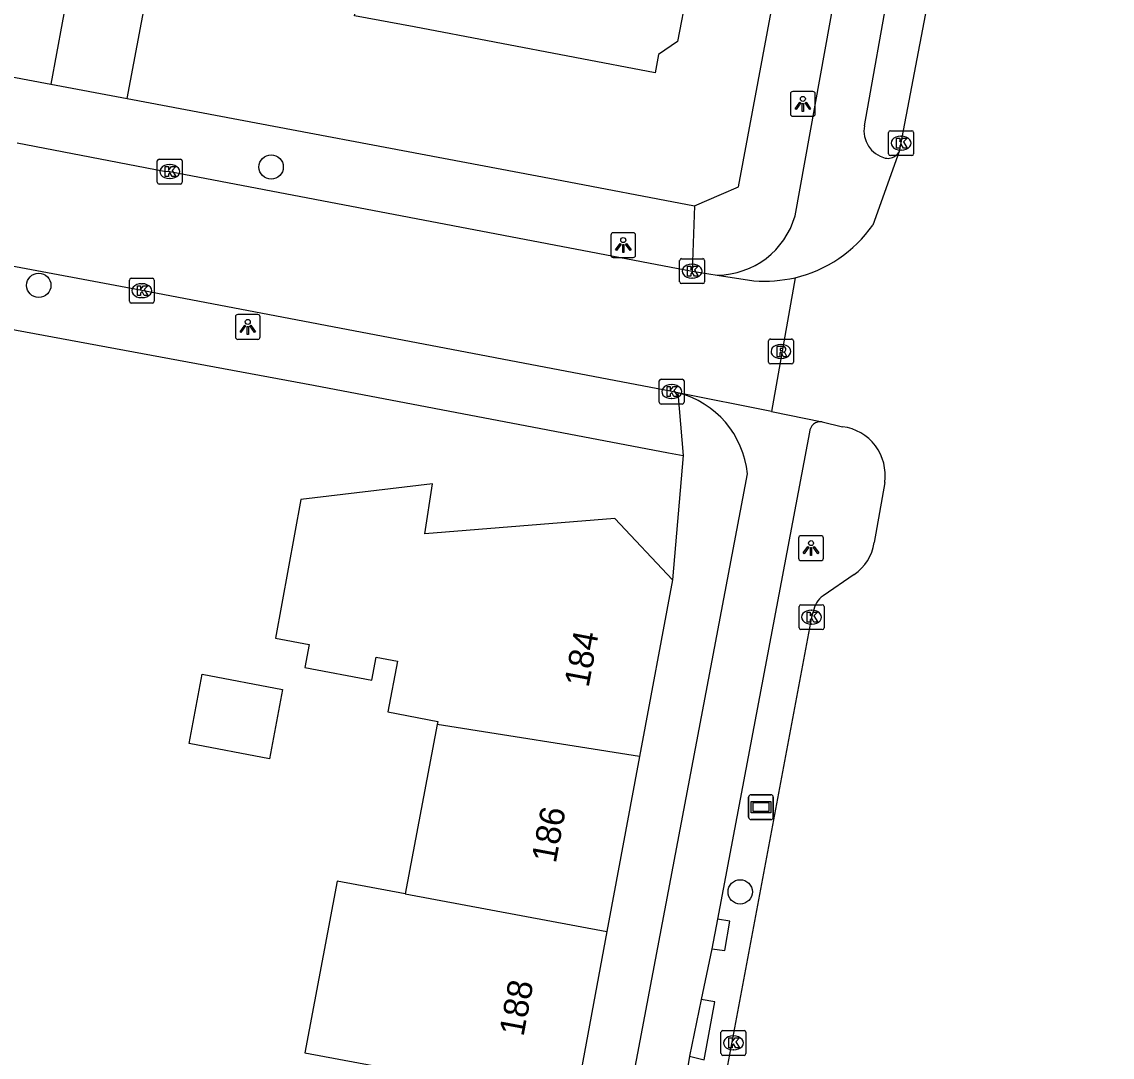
# Model space of a CAD drawing. Extents: x 161258 to 161838, y 380836 to 381727.
# Drawn here: x 161780.75 to 161824.57, y 381501.61 to 381543.22 of the extents above; entities that cross this region are included whole.
import ezdxf

# ---------------------------------------------------------------- set-up
doc = ezdxf.new("R2010")
doc.units = 0
for name, color, linetype in [('IMGEO_Boom', 7, 'Continuous'), ('IMGEO_Fietspad_open', 7, 'Continuous'), ('IMGEO_Kolk', 7, 'Continuous'), ('IMGEO_Lichtpunt', 7, 'Continuous'), ('IMGEO_Pand', 7, 'Continuous'), ('IMGEO_Pand_nummerreeks', 7, 'Continuous'), ('IMGEO_Reclamebord', 7, 'Continuous'), ('IMGEO_Rijbaan_lokaal_open', 7, 'Continuous'), ('IMGEO_Rijbaan_regionaal_gesloten', 7, 'Continuous'), ('IMGEO_Rioolput', 7, 'Continuous'), ('IMGEO_Voetpad_open', 7, 'Continuous')]:
    doc.layers.add(name, color=color, linetype=linetype)

msp = doc.modelspace()

# ---------------------------------------------------------------- linework, layer by layer
at = {"layer": 'IMGEO_Boom'}
for centre in [(161790.767, 381537.386), (161781.427, 381532.629), (161809.62, 381508.253)]:
    msp.add_circle(centre, 0.489, dxfattribs=at)
at = {"layer": 'IMGEO_Fietspad_open'}
for points in [[(161811.823, 381535.427), (161813.439, 381544.332), (161815.514, 381559.201), (161821.175, 381588.661), (161823.462, 381598.367)], [(161814.615, 381539.044), (161815.643, 381544.847), (161817.626, 381558.84)], [(161816.006, 381538.014), (161815.886, 381537.855)], [(161812.402, 381526.729), (161808.703, 381507.157)], [(161776.847, 381352.346), (161788.338, 381413.247), (161792.085, 381430.647), (161795.911, 381451.079), (161805.168, 381500), (161809.91, 381525.057)], [(161808.703, 381507.157), (161808.478, 381505.969)], [(161808.478, 381505.969), (161808.057, 381503.928)], [(161808.057, 381503.928), (161807.583, 381501.645)], [(161807.583, 381501.645), (161807.282, 381499.872)]]:
    msp.add_lwpolyline(points, dxfattribs=at)
for centre, radius, start, end in [((161815.714, 381538.835), 1.119, 169.2571, 256.3919), ((161815.564, 381538.227), 0.492, 256.7259, 310.9123), ((161808.685, 381536.305), 3.259, 270.2359, 344.3731), ((161806.195, 381524.697), 3.732, 5.5304, 75.6548), ((161812.861, 381526.693), 0.46, 83.1072, 175.5323)]:
    msp.add_arc(centre, radius, start, end, dxfattribs=at)
at = {"layer": 'IMGEO_Kolk'}
for p, q in [((161815.587, 381537.921), (161815.587, 381538.773)), ((161815.662, 381538.847), (161816.514, 381538.847)), ((161816.588, 381538.773), (161816.588, 381537.921)), ((161816.075, 381538.627), (161816.1, 381538.627)), ((161816.098, 381538.067), (161816.073, 381538.067)), ((161786.192, 381536.777), (161786.192, 381537.629)), ((161786.267, 381537.703), (161787.119, 381537.703)), ((161786.68, 381537.483), (161786.705, 381537.483)), ((161787.193, 381537.629), (161787.193, 381536.777)), ((161816.514, 381537.847), (161815.662, 381537.847)), ((161787.119, 381536.703), (161786.267, 381536.703)), ((161786.703, 381536.923), (161786.678, 381536.923)), ((161807.187, 381532.777), (161807.187, 381533.629)), ((161807.262, 381533.703), (161808.114, 381533.703)), ((161807.675, 381533.483), (161807.7, 381533.483)), ((161808.188, 381533.629), (161808.188, 381532.777)), ((161785.069, 381531.99), (161785.069, 381532.842)), ((161785.144, 381532.916), (161785.996, 381532.916)), ((161785.557, 381532.696), (161785.582, 381532.696)), ((161786.07, 381532.842), (161786.07, 381531.99)), ((161808.114, 381532.703), (161807.262, 381532.703)), ((161807.698, 381532.923), (161807.673, 381532.923)), ((161785.996, 381531.916), (161785.144, 381531.916)), ((161785.58, 381532.136), (161785.555, 381532.136)), ((161806.366, 381527.935), (161806.366, 381528.787)), ((161806.441, 381528.861), (161807.293, 381528.861)), ((161807.367, 381528.787), (161807.367, 381527.935)), ((161806.854, 381528.641), (161806.879, 381528.641)), ((161807.293, 381527.861), (161806.441, 381527.861)), ((161806.877, 381528.081), (161806.852, 381528.081)), ((161811.989, 381518.868), (161811.989, 381519.72)), ((161812.064, 381519.794), (161812.916, 381519.794)), ((161812.477, 381519.574), (161812.502, 381519.574)), ((161812.99, 381519.72), (161812.99, 381518.868)), ((161812.5, 381519.014), (161812.475, 381519.014)), ((161812.916, 381518.794), (161812.064, 381518.794)), ((161808.848, 381501.756), (161808.848, 381502.608)), ((161808.923, 381502.682), (161809.775, 381502.682)), ((161809.336, 381502.462), (161809.361, 381502.462)), ((161809.849, 381502.608), (161809.849, 381501.756)), ((161809.775, 381501.682), (161808.923, 381501.682)), ((161809.359, 381501.902), (161809.334, 381501.902))]:
    msp.add_line(p, q, dxfattribs=at)
for points in [[(161815.587, 381537.921), (161815.587, 381538.773)], [(161815.662, 381538.847), (161816.514, 381538.847)], [(161816.588, 381538.773), (161816.588, 381537.921)], [(161815.908, 381538.547), (161816.031, 381538.547), (161816.031, 381538.396), (161816.161, 381538.547), (161816.325, 381538.547), (161816.179, 381538.396), (161816.332, 381538.147), (161816.18, 381538.147), (161816.095, 381538.311), (161816.031, 381538.244), (161816.031, 381538.147), (161815.908, 381538.147), (161815.908, 381538.547)], [(161786.192, 381536.777), (161786.192, 381537.629)], [(161786.267, 381537.703), (161787.119, 381537.703)], [(161787.193, 381537.629), (161787.193, 381536.777)], [(161816.514, 381537.847), (161815.662, 381537.847)], [(161786.513, 381537.403), (161786.636, 381537.403), (161786.636, 381537.252), (161786.766, 381537.403), (161786.93, 381537.403), (161786.784, 381537.252), (161786.937, 381537.003), (161786.785, 381537.003), (161786.7, 381537.167), (161786.636, 381537.1), (161786.636, 381537.003), (161786.513, 381537.003), (161786.513, 381537.403)], [(161787.119, 381536.703), (161786.267, 381536.703)], [(161807.187, 381532.777), (161807.187, 381533.629)], [(161807.262, 381533.703), (161808.114, 381533.703)], [(161808.188, 381533.629), (161808.188, 381532.777)], [(161807.508, 381533.403), (161807.631, 381533.403), (161807.631, 381533.252), (161807.761, 381533.403), (161807.925, 381533.403), (161807.779, 381533.252), (161807.932, 381533.003), (161807.78, 381533.003), (161807.695, 381533.167), (161807.631, 381533.1), (161807.631, 381533.003), (161807.508, 381533.003), (161807.508, 381533.403)], [(161785.069, 381531.99), (161785.069, 381532.842)], [(161785.144, 381532.916), (161785.996, 381532.916)], [(161785.39, 381532.616), (161785.513, 381532.616), (161785.513, 381532.465), (161785.643, 381532.616), (161785.807, 381532.616), (161785.661, 381532.465), (161785.814, 381532.216), (161785.662, 381532.216), (161785.577, 381532.38), (161785.513, 381532.313), (161785.513, 381532.216), (161785.39, 381532.216), (161785.39, 381532.616)], [(161786.07, 381532.842), (161786.07, 381531.99)], [(161808.114, 381532.703), (161807.262, 381532.703)], [(161785.996, 381531.916), (161785.144, 381531.916)], [(161806.366, 381527.935), (161806.366, 381528.787)], [(161806.441, 381528.861), (161807.293, 381528.861)], [(161807.367, 381528.787), (161807.367, 381527.935)], [(161806.687, 381528.561), (161806.81, 381528.561), (161806.81, 381528.41), (161806.94, 381528.561), (161807.104, 381528.561), (161806.958, 381528.41), (161807.111, 381528.161), (161806.959, 381528.161), (161806.874, 381528.325), (161806.81, 381528.258), (161806.81, 381528.161), (161806.687, 381528.161), (161806.687, 381528.561)], [(161807.293, 381527.861), (161806.441, 381527.861)], [(161811.989, 381518.868), (161811.989, 381519.72)], [(161812.064, 381519.794), (161812.916, 381519.794)], [(161812.31, 381519.494), (161812.433, 381519.494), (161812.433, 381519.343), (161812.563, 381519.494), (161812.727, 381519.494), (161812.581, 381519.343), (161812.734, 381519.094), (161812.582, 381519.094), (161812.497, 381519.258), (161812.433, 381519.191), (161812.433, 381519.094), (161812.31, 381519.094), (161812.31, 381519.494)], [(161812.99, 381519.72), (161812.99, 381518.868)], [(161812.916, 381518.794), (161812.064, 381518.794)], [(161808.848, 381501.756), (161808.848, 381502.608)], [(161808.923, 381502.682), (161809.775, 381502.682)], [(161809.169, 381502.382), (161809.292, 381502.382), (161809.292, 381502.231), (161809.422, 381502.382), (161809.586, 381502.382), (161809.44, 381502.231), (161809.593, 381501.982), (161809.441, 381501.982), (161809.356, 381502.146), (161809.292, 381502.079), (161809.292, 381501.982), (161809.169, 381501.982), (161809.169, 381502.382)], [(161809.849, 381502.608), (161809.849, 381501.756)], [(161809.775, 381501.682), (161808.923, 381501.682)]]:
    msp.add_lwpolyline(points, dxfattribs=at)
for centre, start, end in [((161815.664, 381538.771), 91.552, 178.448), ((161815.664, 381538.771), 91.552, 178.448), ((161816.512, 381538.771), 1.552, 88.448), ((161816.512, 381538.771), 1.552, 88.448), ((161815.664, 381537.923), 181.552, 268.448), ((161815.664, 381537.923), 181.552, 268.448), ((161816.512, 381537.923), 271.552, 358.448), ((161816.512, 381537.923), 271.552, 358.448), ((161786.269, 381537.627), 91.552, 178.448), ((161786.269, 381537.627), 91.552, 178.448), ((161787.117, 381537.627), 1.552, 88.448), ((161787.117, 381537.627), 1.552, 88.448), ((161786.269, 381536.779), 181.552, 268.448), ((161786.269, 381536.779), 181.552, 268.448), ((161787.117, 381536.779), 271.552, 358.448), ((161787.117, 381536.779), 271.552, 358.448), ((161807.264, 381533.627), 91.552, 178.448), ((161807.264, 381533.627), 91.552, 178.448), ((161808.112, 381533.627), 1.552, 88.448), ((161808.112, 381533.627), 1.552, 88.448), ((161785.146, 381532.84), 91.552, 178.448), ((161785.146, 381532.84), 91.552, 178.448), ((161785.994, 381532.84), 1.552, 88.448), ((161785.994, 381532.84), 1.552, 88.448), ((161807.264, 381532.779), 181.552, 268.448), ((161807.264, 381532.779), 181.552, 268.448), ((161808.112, 381532.779), 271.552, 358.448), ((161808.112, 381532.779), 271.552, 358.448), ((161785.146, 381531.992), 181.552, 268.448), ((161785.146, 381531.992), 181.552, 268.448), ((161785.994, 381531.992), 271.552, 358.448), ((161785.994, 381531.992), 271.552, 358.448), ((161806.443, 381528.785), 91.552, 178.448), ((161806.443, 381528.785), 91.552, 178.448), ((161807.291, 381528.785), 1.552, 88.448), ((161807.291, 381528.785), 1.552, 88.448), ((161806.443, 381527.937), 181.552, 268.448), ((161806.443, 381527.937), 181.552, 268.448), ((161807.291, 381527.937), 271.552, 358.448), ((161807.291, 381527.937), 271.552, 358.448), ((161812.066, 381519.718), 91.552, 178.448), ((161812.066, 381519.718), 91.552, 178.448), ((161812.914, 381519.718), 1.552, 88.448), ((161812.914, 381519.718), 1.552, 88.448), ((161812.066, 381518.87), 181.552, 268.448), ((161812.066, 381518.87), 181.552, 268.448), ((161812.914, 381518.87), 271.552, 358.448), ((161812.914, 381518.87), 271.552, 358.448), ((161808.925, 381502.606), 91.552, 178.448), ((161808.925, 381502.606), 91.552, 178.448), ((161809.773, 381502.606), 1.552, 88.448), ((161809.773, 381502.606), 1.552, 88.448), ((161808.925, 381501.758), 181.552, 268.448), ((161808.925, 381501.758), 181.552, 268.448), ((161809.773, 381501.758), 271.552, 358.448), ((161809.773, 381501.758), 271.552, 358.448)]:
    msp.add_arc(centre, 0.0765, start, end, dxfattribs=at)
for centre, major_axis, ratio, start_param, end_param in [((161816.074, 381538.347), (-0.387, 0.002), 0.722429, 4.712389, 7.853982), ((161816.099, 381538.347), (-0.39, 0.002), 0.717154, 1.570796, 4.712389), ((161786.679, 381537.203), (-0.387, 0.002), 0.722429, 4.712389, 7.853982), ((161786.704, 381537.203), (-0.39, 0.002), 0.717154, 1.570796, 4.712389), ((161807.674, 381533.203), (-0.387, 0.002), 0.722429, 4.712389, 7.853982), ((161807.699, 381533.203), (-0.39, 0.002), 0.717154, 1.570796, 4.712389), ((161785.556, 381532.416), (-0.387, 0.002), 0.722429, 4.712389, 7.853982), ((161785.581, 381532.416), (-0.39, 0.002), 0.717154, 1.570796, 4.712389), ((161806.853, 381528.361), (-0.387, 0.002), 0.722429, 4.712389, 7.853982), ((161806.878, 381528.361), (-0.39, 0.002), 0.717154, 1.570796, 4.712389), ((161812.476, 381519.294), (-0.387, 0.002), 0.722429, 4.712389, 7.853982), ((161812.501, 381519.294), (-0.39, 0.002), 0.717154, 1.570796, 4.712389), ((161809.335, 381502.182), (-0.387, 0.002), 0.722429, 4.712389, 7.853982), ((161809.36, 381502.182), (-0.39, 0.002), 0.717154, 1.570796, 4.712389)]:
    msp.add_ellipse(centre, major_axis=major_axis, ratio=ratio, start_param=start_param, end_param=end_param, dxfattribs=at)
at = {"layer": 'IMGEO_Lichtpunt'}
for p, q in [((161811.641, 381540.326), (161811.641, 381539.519)), ((161811.641, 381540.326), (161811.641, 381539.519)), ((161812.543, 381540.421), (161811.735, 381540.421)), ((161812.543, 381540.421), (161811.735, 381540.421)), ((161812.637, 381539.519), (161812.637, 381540.326)), ((161812.637, 381539.519), (161812.637, 381540.326)), ((161811.735, 381539.425), (161812.543, 381539.425)), ((161811.735, 381539.425), (161812.543, 381539.425)), ((161804.421, 381534.653), (161804.421, 381533.846)), ((161804.421, 381534.653), (161804.421, 381533.846)), ((161805.323, 381534.748), (161804.515, 381534.748)), ((161805.323, 381534.748), (161804.515, 381534.748)), ((161805.417, 381533.846), (161805.417, 381534.653)), ((161805.417, 381533.846), (161805.417, 381534.653)), ((161804.515, 381533.752), (161805.323, 381533.752)), ((161804.515, 381533.752), (161805.323, 381533.752)), ((161789.329, 381531.362), (161789.329, 381530.555)), ((161789.329, 381531.362), (161789.329, 381530.555)), ((161790.231, 381531.457), (161789.423, 381531.457)), ((161790.231, 381531.457), (161789.423, 381531.457)), ((161790.325, 381530.555), (161790.325, 381531.362)), ((161790.325, 381530.555), (161790.325, 381531.362)), ((161789.423, 381530.461), (161790.231, 381530.461)), ((161789.423, 381530.461), (161790.231, 381530.461)), ((161812.871, 381522.567), (161812.063, 381522.567)), ((161812.871, 381522.567), (161812.063, 381522.567)), ((161811.969, 381522.472), (161811.969, 381521.665)), ((161811.969, 381522.472), (161811.969, 381521.665)), ((161812.965, 381521.665), (161812.965, 381522.472)), ((161812.965, 381521.665), (161812.965, 381522.472)), ((161812.063, 381521.571), (161812.871, 381521.571)), ((161812.063, 381521.571), (161812.871, 381521.571))]:
    msp.add_line(p, q, dxfattribs=at)
for points in [[(161812.015, 381539.99), (161812.054, 381539.962), (161811.866, 381539.7), (161811.828, 381539.727), (161812.015, 381539.99)], [(161812.117, 381539.942), (161812.164, 381539.942), (161812.164, 381539.62), (161812.117, 381539.62), (161812.117, 381539.942)], [(161812.227, 381539.962), (161812.265, 381539.989), (161812.452, 381539.727), (161812.413, 381539.699), (161812.227, 381539.962)], [(161804.795, 381534.317), (161804.834, 381534.289), (161804.646, 381534.027), (161804.608, 381534.054), (161804.795, 381534.317)], [(161804.897, 381534.269), (161804.944, 381534.269), (161804.944, 381533.947), (161804.897, 381533.947), (161804.897, 381534.269)], [(161805.007, 381534.289), (161805.045, 381534.316), (161805.232, 381534.054), (161805.193, 381534.026), (161805.007, 381534.289)], [(161789.703, 381531.026), (161789.742, 381530.998), (161789.554, 381530.736), (161789.516, 381530.763), (161789.703, 381531.026)], [(161789.805, 381530.978), (161789.852, 381530.978), (161789.852, 381530.656), (161789.805, 381530.656), (161789.805, 381530.978)], [(161789.915, 381530.998), (161789.953, 381531.025), (161790.14, 381530.763), (161790.101, 381530.735), (161789.915, 381530.998)], [(161812.343, 381522.136), (161812.382, 381522.108), (161812.194, 381521.846), (161812.156, 381521.873), (161812.343, 381522.136)], [(161812.445, 381522.088), (161812.492, 381522.088), (161812.492, 381521.766), (161812.445, 381521.766), (161812.445, 381522.088)], [(161812.555, 381522.108), (161812.593, 381522.135), (161812.78, 381521.873), (161812.741, 381521.845), (161812.555, 381522.108)]]:
    msp.add_lwpolyline(points, dxfattribs=at)
for centre in [(161812.14, 381540.124), (161804.92, 381534.451), (161789.828, 381531.16), (161812.468, 381522.27)]:
    msp.add_circle(centre, 0.0994, dxfattribs=at)
for centre, start, end in [((161811.735, 381540.326), 90, 180), ((161811.735, 381540.326), 90, 180), ((161812.543, 381540.326), 0, 90), ((161812.543, 381540.326), 0, 90), ((161811.735, 381539.519), 180, 270), ((161811.735, 381539.519), 180, 270), ((161812.543, 381539.519), 270, 0), ((161812.543, 381539.519), 270, 360), ((161804.515, 381534.653), 90, 180), ((161804.515, 381534.653), 90, 180), ((161805.323, 381534.653), 0, 90), ((161805.323, 381534.653), 0, 90), ((161804.515, 381533.846), 180, 270), ((161804.515, 381533.846), 180, 270), ((161805.323, 381533.846), 270, 0), ((161805.323, 381533.846), 270, 360), ((161789.423, 381531.362), 90, 180), ((161789.423, 381531.362), 90, 180), ((161790.231, 381531.362), 0, 90), ((161790.231, 381531.362), 0, 90), ((161789.423, 381530.555), 180, 270), ((161789.423, 381530.555), 180, 270), ((161790.231, 381530.555), 270, 0), ((161790.231, 381530.555), 270, 360), ((161812.063, 381522.472), 90, 180), ((161812.063, 381522.472), 90, 180), ((161812.871, 381522.472), 0, 90), ((161812.871, 381522.472), 0, 90), ((161812.063, 381521.665), 180, 270), ((161812.063, 381521.665), 180, 270), ((161812.871, 381521.665), 270, 0), ((161812.871, 381521.665), 270, 360)]:
    msp.add_arc(centre, 0.0946, start, end, dxfattribs=at)
at = {"layer": 'IMGEO_Pand'}
for points in [[(161807.419, 381547.642), (161806.962, 381545.222), (161807.485, 381544.454), (161807.101, 381542.427), (161806.337, 381541.907), (161806.199, 381541.178), (161796.514, 381543.015), (161794.121, 381543.469), (161795.349, 381549.947)], [(161806.898, 381520.791), (161804.585, 381523.258), (161796.944, 381522.646), (161797.254, 381524.651), (161791.954, 381524.02), (161790.946, 381518.447), (161792.29, 381518.193), (161792.115, 381517.269), (161794.808, 381516.76), (161794.982, 381517.685), (161795.842, 381517.523), (161795.457, 381515.485), (161797.465, 381515.106), (161797.442, 381514.985)], [(161806.898, 381520.791), (161805.574, 381513.691)], [(161787.468, 381514.215), (161787.994, 381516.997), (161791.223, 381516.388), (161790.697, 381513.606), (161787.468, 381514.215)], [(161797.442, 381514.985), (161796.159, 381508.176)], [(161805.574, 381513.691), (161797.442, 381514.985)], [(161805.574, 381513.691), (161804.264, 381506.66)], [(161796.159, 381508.176), (161793.418, 381508.689), (161792.127, 381501.787), (161794.859, 381501.276)], [(161796.159, 381508.176), (161804.264, 381506.66)], [(161804.264, 381506.66), (161803.022, 381500), (161802.977, 381499.759)]]:
    msp.add_lwpolyline(points, dxfattribs=at)
at = {"layer": 'IMGEO_Reclamebord'}
for p, q in [((161809.96, 381511.259), (161809.96, 381512.059)), ((161809.96, 381512.059), (161809.96, 381511.259)), ((161810.06, 381512.159), (161810.85, 381512.159)), ((161810.85, 381512.159), (161810.06, 381512.159)), ((161810.95, 381512.059), (161810.95, 381511.259)), ((161810.95, 381511.259), (161810.95, 381512.059)), ((161810.85, 381511.159), (161810.06, 381511.159)), ((161810.06, 381511.159), (161810.85, 381511.159))]:
    msp.add_line(p, q, dxfattribs=at)
for points in [[(161810.061, 381511.891), (161810.849, 381511.891), (161810.849, 381511.427), (161810.061, 381511.427), (161810.061, 381511.891)], [(161810.126, 381511.826), (161810.126, 381511.492), (161810.784, 381511.492), (161810.784, 381511.826), (161810.126, 381511.826)]]:
    msp.add_lwpolyline(points, dxfattribs=at)
for centre, start, end in [((161810.06, 381512.059), 90, 180), ((161810.06, 381512.059), 90, 180), ((161810.85, 381512.059), 0, 90), ((161810.85, 381512.059), 360, 90), ((161810.06, 381511.259), 180, 270), ((161810.06, 381511.259), 180, 270), ((161810.85, 381511.259), 270, 0), ((161810.85, 381511.259), 270, 0)]:
    msp.add_arc(centre, 0.1, start, end, dxfattribs=at)
at = {"layer": 'IMGEO_Rijbaan_lokaal_open'}
for points in [[(161784.977, 381540.142), (161793.109, 381583.267), (161782.505, 381585.389)], [(161782.826, 381545.664), (161781.913, 381540.72)], [(161781.913, 381540.72), (161784.977, 381540.142)], [(161780.553, 381538.362), (161786.472, 381537.226), (161786.693, 381537.202), (161807.687, 381533.202)], [(161807.12, 381528.313), (161806.867, 381528.363), (161785.57, 381532.417), (161779.615, 381533.541)], [(161807.687, 381533.202), (161808.698, 381533.046)], [(161808.698, 381533.046), (161810.171, 381532.818)], [(161810.875, 381527.563), (161807.12, 381528.313)]]:
    msp.add_lwpolyline(points, dxfattribs=at)
msp.add_arc((161810.612, 381538.134), 5.334, 265.2563, 283.1219, dxfattribs=at)
at = {"layer": 'IMGEO_Rijbaan_regionaal_gesloten'}
for points in [[(161819.903, 381558.473), (161816.006, 381538.014)], [(161816.006, 381538.014), (161814.947, 381535.053)], [(161811.823, 381532.939), (161810.875, 381527.563)], [(161810.875, 381527.563), (161812.916, 381527.15)], [(161812.916, 381527.15), (161813.737, 381526.947)], [(161815.427, 381524.711), (161815.011, 381522.292)], [(161814.198, 381521.007), (161812.951, 381520.152)], [(161812.558, 381519.511), (161812.487, 381519.293), (161808.875, 381500), (161805.513, 381482.046), (161802.827, 381467.862), (161798.642, 381445.853), (161795.675, 381429.807), (161795.205, 381427.327)]]:
    msp.add_lwpolyline(points, dxfattribs=at)
for centre, radius, start, end in [((161810.611, 381538.095), 5.297, 283.2263, 324.9458), ((161813.485, 381525), 1.964, 351.5445, 82.6204), ((161813.139, 381522.576), 1.893, 304.001, 351.3572), ((161813.495, 381519.377), 0.947, 125.0851, 171.8896)]:
    msp.add_arc(centre, radius, start, end, dxfattribs=at)
at = {"layer": 'IMGEO_Rioolput'}
for p, q in [((161810.834, 381530.474), (161811.686, 381530.474)), ((161810.759, 381529.548), (161810.759, 381530.4)), ((161811.247, 381530.254), (161811.272, 381530.254)), ((161811.76, 381530.4), (161811.76, 381529.548)), ((161811.27, 381529.694), (161811.245, 381529.694)), ((161811.686, 381529.474), (161810.834, 381529.474))]:
    msp.add_line(p, q, dxfattribs=at)
for points in [[(161810.834, 381530.474), (161811.686, 381530.474)], [(161810.759, 381529.548), (161810.759, 381530.4)], [(161811.348, 381530.172), (161811.096, 381530.174), (161811.096, 381529.774)], [(161811.274, 381530.093), (161811.22, 381530.093), (161811.22, 381530.012)], [(161811.22, 381530.012), (161811.272, 381530.012)], [(161811.76, 381530.4), (161811.76, 381529.548)], [(161811.096, 381529.774), (161811.22, 381529.774), (161811.22, 381529.936), (161811.231, 381529.936)], [(161811.278, 381529.907), (161811.349, 381529.774), (161811.489, 381529.774), (161811.424, 381529.9)], [(161811.686, 381529.474), (161810.834, 381529.474)]]:
    msp.add_lwpolyline(points, dxfattribs=at)
for centre, radius, start, end in [((161810.836, 381530.398), 0.0765, 91.552, 178.448), ((161810.836, 381530.398), 0.0765, 91.552, 178.448), ((161811.684, 381530.398), 0.0765, 1.552, 88.448), ((161811.684, 381530.398), 0.0765, 1.552, 88.448), ((161811.256, 381530.201), 0.19, 274.7715, 282.9687), ((161811.28, 381529.997), 0.0964, 77.0061, 93.1865), ((161811.294, 381530.054), 0.0378, 276.6634, 79.6772), ((161811.347, 381530.062), 0.109, 350.3612, 89.416), ((161811.345, 381530.062), 0.112, 277.5842, 350.9817), ((161810.836, 381529.55), 0.0765, 181.552, 268.448), ((161810.836, 381529.55), 0.0765, 181.552, 268.448), ((161811.23, 381529.883), 0.0533, 26.0293, 88.6989), ((161811.329, 381529.847), 0.108, 29.5134, 73.7905), ((161811.684, 381529.55), 0.0765, 271.552, 358.448), ((161811.684, 381529.55), 0.0765, 271.552, 358.448)]:
    msp.add_arc(centre, radius, start, end, dxfattribs=at)
for centre, major_axis, ratio, start_param, end_param in [((161811.246, 381529.974), (-0.387, 0.002), 0.722429, 4.712389, 7.853982), ((161811.271, 381529.974), (-0.39, 0.002), 0.717154, 1.570796, 4.712389)]:
    msp.add_ellipse(centre, major_axis=major_axis, ratio=ratio, start_param=start_param, end_param=end_param, dxfattribs=at)
at = {"layer": 'IMGEO_Voetpad_open'}
for points in [[(161807.78, 381535.827), (161808.863, 381536.294), (161809.558, 381536.593), (161821.924, 381602.839), (161823.603, 381614.49), (161824.336, 381623.682), (161824.572, 381627.383), (161823.38, 381630.949)], [(161742.891, 381548.079), (161781.913, 381540.72)], [(161784.977, 381540.142), (161802.164, 381536.901), (161807.78, 381535.827)], [(161807.78, 381535.827), (161807.687, 381533.202)], [(161780.173, 381530.897), (161792.473, 381528.615), (161806.742, 381525.9), (161807.325, 381525.789)], [(161807.12, 381528.313), (161807.325, 381525.789)], [(161807.325, 381525.789), (161806.898, 381520.791)], [(161808.478, 381505.969), (161809, 381505.901), (161809.2, 381507.077), (161808.703, 381507.157)], [(161807.583, 381501.645), (161808.168, 381501.508), (161808.598, 381503.831), (161808.057, 381503.928)]]:
    msp.add_lwpolyline(points, dxfattribs=at)

# ---------------------------------------------------------------- texts
at = {"layer": 'IMGEO_Pand_nummerreeks'}
for s, rotation, p in [('184', 79.4406, (161803.523, 381516.437)), ('186', 79.4398, (161802.206, 381509.372)), ('188', 79.4398, (161800.907, 381502.41))]:
    msp.add_text(s, height=1, rotation=rotation, dxfattribs=at).set_placement(p)

doc.saveas('drawing.dxf')
